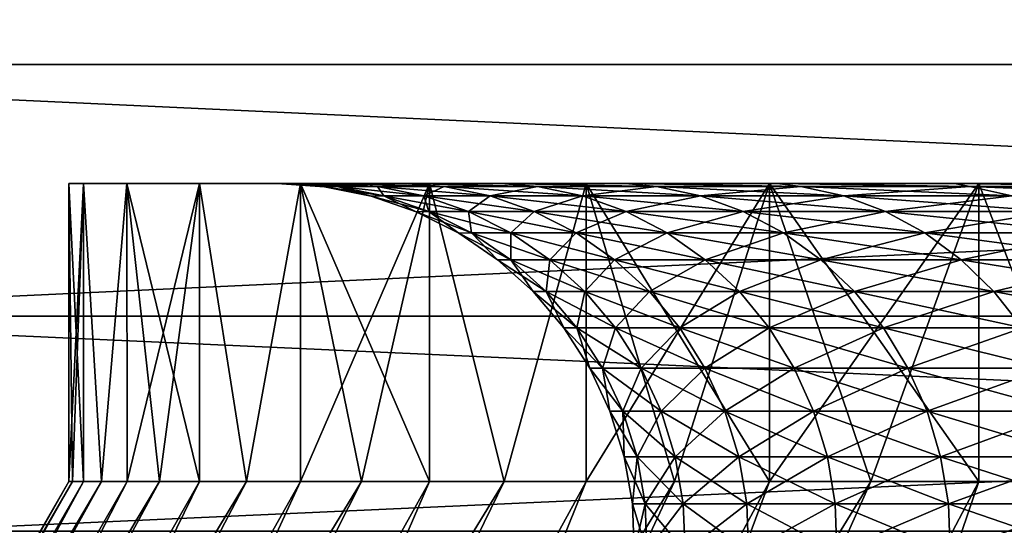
# Model space of a CAD drawing. Header units: metres. Extents: x -105 to 105, y -72 to 59.
# Tile 351 of 414: x 63.967 to 65.622, y 24.676 to 25.525. Entities that reach past the tile are written whole.
import ezdxf

# ---------------------------------------------------------------- set-up
doc = ezdxf.new("R2010")
doc.units = ezdxf.units.M
doc.layers.add('solid_509431_AD150_SW0001', color=7, linetype='CONTINUOUS')

msp = doc.modelspace()

# ---------------------------------------------------------------- linework, layer by layer
at = {"layer": 'solid_509431_AD150_SW0001'}
for points in [[(72.321823, 34.450001, 15.774263), (62.678173, 25.450001, 10.206499), (72.321823, 25.450001, 15.774263)], [(62.678173, 34.450001, 10.206499), (62.678173, 25.450001, 10.206499), (72.321823, 34.450001, 15.774263)], [(62.678173, 34.450001, -10.206499), (72.321823, 25.450001, -15.774263), (62.678173, 25.450001, -10.206499)], [(72.321823, 34.450001, -15.774263), (72.321823, 25.450001, -15.774263), (62.678173, 34.450001, -10.206499)], [(62.678173, 25.450001, -10.206499), (64.123383, 22.450001, -9.589014), (63.827526, 22.450001, -9.242609)], [(62.678173, 25.450001, -10.206499), (63.232857, 25.027073, -10.526746), (64.123383, 22.450001, -9.589014)], [(62.678173, 25.450001, 10.206499), (63.827526, 22.450001, 9.242609), (64.123383, 22.450001, 9.589014)], [(63.232864, 25.027069, 10.526749), (62.678173, 25.450001, 10.206499), (64.123383, 22.450001, 9.589014)], [(72.321823, 25.450001, 15.774263), (62.678173, 25.450001, 10.206499), (63.232864, 25.027069, 10.526749)], [(62.678173, 25.450001, -10.206499), (72.321823, 25.450001, -15.774263), (71.767136, 25.027069, -15.454014)], [(62.678173, 25.450001, -10.206499), (71.767136, 25.027069, -15.454014), (63.232857, 25.027073, -10.526746)], [(72.321823, 25.450001, 15.774263), (63.232864, 25.027069, 10.526749), (71.767143, 25.027073, 15.454017)], [(64.050003, 25.25), (64.400002, 25.25), (64.423454, 25.25, 0.704684)], [(64.050003, 25.25), (64.074455, 25.25, -0.731372), (64.400002, 25.25)], [(64.074455, 25.25, 0.731372), (64.050003, 25.25), (64.423454, 25.25, 0.704684)], [(64.074448, 24.75, -0.731312), (64.074455, 25.25, -0.731372), (64.050003, 25.25)], [(64.050003, 24.75), (64.050003, 25.25), (64.074455, 25.25, 0.731372)], [(64.056107, 24.75, -0.365749), (64.050003, 25.25), (64.050003, 24.75)], [(64.074448, 24.75, -0.731312), (64.050003, 25.25), (64.056107, 24.75, -0.365749)], [(64.050003, 24.75), (64.074455, 25.25, 0.731372), (64.056107, 24.75, 0.365749)], [(64.056107, 24.75, 0.365749), (64.074455, 25.25, 0.731372), (64.074448, 24.75, 0.731312)], [(64.105003, 24.75, -1.096149), (64.074455, 25.25, -0.731372), (64.074448, 24.75, -0.731312)], [(64.074448, 24.75, 0.731312), (64.074455, 25.25, 0.731372), (64.105003, 24.75, 1.096149)], [(64.423454, 25.25, -0.704684), (64.400002, 25.25), (64.074455, 25.25, -0.731372)], [(64.074455, 25.25, 0.731372), (64.423454, 25.25, 0.704684), (64.494003, 25.25, 1.408559)], [(64.147705, 25.25, 1.459509), (64.074455, 25.25, 0.731372), (64.494003, 25.25, 1.408559)], [(64.494003, 25.25, -1.408559), (64.074455, 25.25, -0.731372), (64.147705, 25.25, -1.459509)], [(64.105003, 24.75, -1.096149), (64.147705, 25.25, -1.459509), (64.074455, 25.25, -0.731372)], [(64.494003, 25.25, -1.408559), (64.423454, 25.25, -0.704684), (64.074455, 25.25, -0.731372)], [(64.105003, 24.75, 1.096149), (64.074455, 25.25, 0.731372), (64.147705, 25.25, 1.459509)], [(64.14772, 24.75, -1.459635), (64.147705, 25.25, -1.459509), (64.105003, 24.75, -1.096149)], [(64.105003, 24.75, 1.096149), (64.147705, 25.25, 1.459509), (64.14772, 24.75, 1.459635)], [(64.147705, 25.25, 1.459509), (64.494003, 25.25, 1.408559), (64.611588, 25.25, 2.107334)], [(64.269417, 25.25, 2.18107), (64.147705, 25.25, 1.459509), (64.611588, 25.25, 2.107334)], [(64.611588, 25.25, -2.107334), (64.147705, 25.25, -1.459509), (64.269417, 25.25, -2.18107)], [(64.269386, 24.75, -2.180932), (64.269417, 25.25, -2.18107), (64.147705, 25.25, -1.459509)], [(64.611588, 25.25, -2.107334), (64.494003, 25.25, -1.408559), (64.147705, 25.25, -1.459509)], [(64.202522, 24.75, -1.821255), (64.147705, 25.25, -1.459509), (64.14772, 24.75, -1.459635)], [(64.269386, 24.75, -2.180932), (64.147705, 25.25, -1.459509), (64.202522, 24.75, -1.821255)], [(64.14772, 24.75, 1.459635), (64.147705, 25.25, 1.459509), (64.269417, 25.25, 2.18107)], [(64.14772, 24.75, 1.459635), (64.269417, 25.25, 2.18107), (64.202522, 24.75, 1.821255)], [(64.202522, 24.75, 1.821255), (64.269417, 25.25, 2.18107), (64.269386, 24.75, 2.180932)], [(64.348289, 24.75, -2.538422), (64.269417, 25.25, -2.18107), (64.269386, 24.75, -2.180932)], [(64.269386, 24.75, 2.180932), (64.269417, 25.25, 2.18107), (64.348289, 24.75, 2.538422)], [(64.269417, 25.25, 2.18107), (64.611588, 25.25, 2.107334), (64.775681, 25.25, 2.797019)], [(64.439064, 25.25, 2.892955), (64.269417, 25.25, 2.18107), (64.775681, 25.25, 2.797019)], [(64.775681, 25.25, -2.797019), (64.269417, 25.25, -2.18107), (64.439064, 25.25, -2.892955)], [(64.348289, 24.75, -2.538422), (64.439064, 25.25, -2.892955), (64.269417, 25.25, -2.18107)], [(64.775681, 25.25, -2.797019), (64.611588, 25.25, -2.107334), (64.269417, 25.25, -2.18107)], [(64.348289, 24.75, 2.538422), (64.269417, 25.25, 2.18107), (64.439064, 25.25, 2.892955)], [(64.439102, 24.75, -2.893085), (64.439064, 25.25, -2.892955), (64.348289, 24.75, -2.538422)], [(64.348289, 24.75, 2.538422), (64.439064, 25.25, 2.892955), (64.439102, 24.75, 2.893085)], [(64.400002, 25.25), (64.479774, 25.244673), (64.50119, 25.244822, 0.688128)], [(64.423454, 25.25, -0.704684), (64.479774, 25.244673), (64.400002, 25.25)], [(64.423454, 25.25, 0.704684), (64.400002, 25.25), (64.50119, 25.244822, 0.688128)], [(64.50119, 25.244822, -0.688128), (64.479774, 25.244673), (64.423454, 25.25, -0.704684)], [(64.423454, 25.25, 0.704684), (64.50119, 25.244822, 0.688128), (64.568672, 25.244822, 1.37331)], [(64.494003, 25.25, 1.408559), (64.423454, 25.25, 0.704684), (64.568672, 25.244822, 1.37331)], [(64.568672, 25.244822, -1.37331), (64.423454, 25.25, -0.704684), (64.494003, 25.25, -1.408559)], [(64.50119, 25.244822, -0.688128), (64.423454, 25.25, -0.704684), (64.568672, 25.244822, -1.37331)], [(64.439064, 25.25, 2.892955), (64.775681, 25.25, 2.797019), (64.985367, 25.25, 3.473766)], [(64.655869, 25.25, 3.591857), (64.439064, 25.25, 2.892955), (64.985367, 25.25, 3.473766)], [(64.985367, 25.25, -3.473766), (64.439064, 25.25, -2.892955), (64.655869, 25.25, -3.591857)], [(64.65583, 24.75, -3.591748), (64.655869, 25.25, -3.591857), (64.439064, 25.25, -2.892955)], [(64.985367, 25.25, -3.473766), (64.775681, 25.25, -2.797019), (64.439064, 25.25, -2.892955)], [(64.541649, 24.75, -3.244282), (64.439064, 25.25, -2.892955), (64.439102, 24.75, -2.893085)], [(64.65583, 24.75, -3.591748), (64.439064, 25.25, -2.892955), (64.541649, 24.75, -3.244282)], [(64.439102, 24.75, 2.893085), (64.439064, 25.25, 2.892955), (64.655869, 25.25, 3.591857)], [(64.439102, 24.75, 2.893085), (64.655869, 25.25, 3.591857), (64.541649, 24.75, 3.244282)], [(64.50119, 25.244822, -0.688128), (64.558128, 25.228786), (64.479774, 25.244673)], [(64.50119, 25.244822, 0.688128), (64.479774, 25.244673), (64.579483, 25.229061, 0.682997)], [(64.479774, 25.244673), (64.558128, 25.228786), (64.579483, 25.229061, 0.682997)], [(64.494003, 25.25, 1.408559), (64.568672, 25.244822, 1.37331), (64.680824, 25.244822, 2.052611)], [(64.611588, 25.25, 2.107334), (64.494003, 25.25, 1.408559), (64.680824, 25.244822, 2.052611)], [(64.680824, 25.244822, -2.052611), (64.494003, 25.25, -1.408559), (64.611588, 25.25, -2.107334)], [(64.568672, 25.244822, -1.37331), (64.494003, 25.25, -1.408559), (64.680824, 25.244822, -2.052611)], [(64.50119, 25.244822, -0.688128), (64.579483, 25.229061, -0.682997), (64.558128, 25.228786)], [(64.50119, 25.244822, 0.688128), (64.579483, 25.229061, 0.682997), (64.646469, 25.229061, 1.363068)], [(64.568672, 25.244822, 1.37331), (64.50119, 25.244822, 0.688128), (64.646469, 25.229061, 1.363068)], [(64.50119, 25.244822, -0.688128), (64.568672, 25.244822, -1.37331), (64.579483, 25.229061, -0.682997)], [(64.541649, 24.75, 3.244282), (64.655869, 25.25, 3.591857), (64.65583, 24.75, 3.591748)], [(64.568672, 25.244822, 1.37331), (64.646469, 25.229061, 1.363068), (64.757782, 25.229061, 2.037303)], [(64.680824, 25.244822, 2.052611), (64.568672, 25.244822, 1.37331), (64.757782, 25.229061, 2.037303)], [(64.568672, 25.244822, -1.37331), (64.646469, 25.229061, -1.363068), (64.579483, 25.229061, -0.682997)], [(64.568672, 25.244822, -1.37331), (64.680824, 25.244822, -2.052611), (64.646469, 25.229061, -1.363068)], [(64.611588, 25.25, 2.107334), (64.680824, 25.244822, 2.052611), (64.837166, 25.244822, 2.723122)], [(64.775681, 25.25, 2.797019), (64.611588, 25.25, 2.107334), (64.837166, 25.244822, 2.723122)], [(64.837166, 25.244822, -2.723122), (64.611588, 25.25, -2.107334), (64.775681, 25.25, -2.797019)], [(64.680824, 25.244822, -2.052611), (64.611588, 25.25, -2.107334), (64.837166, 25.244822, -2.723122)], [(64.680824, 25.244822, -2.052611), (64.757782, 25.229061, -2.037303), (64.646469, 25.229061, -1.363068)], [(64.781631, 24.75, -3.93541), (64.655869, 25.25, -3.591857), (64.65583, 24.75, -3.591748)], [(64.65583, 24.75, 3.591748), (64.655869, 25.25, 3.591857), (64.781631, 24.75, 3.93541)], [(64.655869, 25.25, 3.591857), (64.985367, 25.25, 3.473766), (65.239746, 25.25, 4.134898)], [(64.918884, 25.25, 4.274766), (64.655869, 25.25, 3.591857), (65.239746, 25.25, 4.134898)], [(65.239746, 25.25, -4.134898), (64.655869, 25.25, -3.591857), (64.918884, 25.25, -4.274766)], [(64.781631, 24.75, -3.93541), (64.918884, 25.25, -4.274766), (64.655869, 25.25, -3.591857)], [(65.239746, 25.25, -4.134898), (64.985367, 25.25, -3.473766), (64.655869, 25.25, -3.591857)], [(64.781631, 24.75, 3.93541), (64.655869, 25.25, 3.591857), (64.918884, 25.25, 4.274766)], [(64.680824, 25.244822, 2.052611), (64.757782, 25.229061, 2.037303), (64.912956, 25.229061, 2.702814)], [(64.837166, 25.244822, 2.723122), (64.680824, 25.244822, 2.052611), (64.912956, 25.229061, 2.702814)], [(64.680824, 25.244822, -2.052611), (64.837166, 25.244822, -2.723122), (64.757782, 25.229061, -2.037303)], [(64.837166, 25.244822, -2.723122), (64.912956, 25.229061, -2.702814), (64.757782, 25.229061, -2.037303)], [(64.775681, 25.25, 2.797019), (64.837166, 25.244822, 2.723122), (65.037033, 25.244822, 3.381973)], [(64.985367, 25.25, 3.473766), (64.775681, 25.25, 2.797019), (65.037033, 25.244822, 3.381973)], [(65.037033, 25.244822, -3.381973), (64.775681, 25.25, -2.797019), (64.985367, 25.25, -3.473766)], [(64.837166, 25.244822, -2.723122), (64.775681, 25.25, -2.797019), (65.037033, 25.244822, -3.381973)], [(64.9189, 24.75, -4.274807), (64.918884, 25.25, -4.274766), (64.781631, 24.75, -3.93541)], [(64.781631, 24.75, 3.93541), (64.918884, 25.25, 4.274766), (64.9189, 24.75, 4.274807)], [(64.837166, 25.244822, 2.723122), (64.912956, 25.229061, 2.702814), (65.111328, 25.229061, 3.356751)], [(65.037033, 25.244822, 3.381973), (64.837166, 25.244822, 2.723122), (65.111328, 25.229061, 3.356751)], [(64.837166, 25.244822, -2.723122), (65.037033, 25.244822, -3.381973), (64.912956, 25.229061, -2.702814)], [(65.037033, 25.244822, -3.381973), (65.111328, 25.229061, -3.356751), (64.912956, 25.229061, -2.702814)], [(64.918884, 25.25, 4.274766), (65.239746, 25.25, 4.134898), (65.537827, 25.25, 4.777785)], [(65.226921, 25.25, 4.938564), (64.918884, 25.25, 4.274766), (65.537827, 25.25, 4.777785)], [(65.537827, 25.25, -4.777785), (64.918884, 25.25, -4.274766), (65.226921, 25.25, -4.938564)], [(65.226929, 24.75, -4.938586), (65.226921, 25.25, -4.938564), (64.918884, 25.25, -4.274766)], [(65.537827, 25.25, -4.777785), (65.239746, 25.25, -4.134898), (64.918884, 25.25, -4.274766)], [(65.067413, 24.75, -4.609361), (64.918884, 25.25, -4.274766), (64.9189, 24.75, -4.274807)], [(65.226929, 24.75, -4.938586), (64.918884, 25.25, -4.274766), (65.067413, 24.75, -4.609361)], [(64.9189, 24.75, 4.274807), (64.918884, 25.25, 4.274766), (65.226921, 25.25, 4.938564)], [(64.9189, 24.75, 4.274807), (65.226921, 25.25, 4.938564), (65.067413, 24.75, 4.609361)], [(64.985367, 25.25, 3.473766), (65.037033, 25.244822, 3.381973), (65.279556, 25.244822, 4.026341)], [(65.239746, 25.25, 4.134898), (64.985367, 25.25, 3.473766), (65.279556, 25.244822, 4.026341)], [(65.279556, 25.244822, -4.026341), (64.985367, 25.25, -3.473766), (65.239746, 25.25, -4.134898)], [(65.037033, 25.244822, -3.381973), (64.985367, 25.25, -3.473766), (65.279556, 25.244822, -4.026341)], [(65.037033, 25.244822, 3.381973), (65.111328, 25.229061, 3.356751), (65.352043, 25.229061, 3.996314)], [(65.279556, 25.244822, 4.026341), (65.037033, 25.244822, 3.381973), (65.352043, 25.229061, 3.996314)], [(65.037033, 25.244822, -3.381973), (65.279556, 25.244822, -4.026341), (65.111328, 25.229061, -3.356751)], [(65.067413, 24.75, 4.609361), (65.226921, 25.25, 4.938564), (65.226929, 24.75, 4.938586)], [(65.279556, 25.244822, -4.026341), (65.352043, 25.229061, -3.996314), (65.111328, 25.229061, -3.356751)], [(65.226921, 25.25, 4.938564), (65.537827, 25.25, 4.777785), (65.878197, 25.25, 5.399327)], [(65.578598, 25.25, 5.580294), (65.226921, 25.25, 4.938564), (65.878197, 25.25, 5.399327)], [(65.878197, 25.25, -5.399327), (65.226921, 25.25, -4.938564), (65.578598, 25.25, -5.580294)], [(65.57856, 24.75, -5.580228), (65.578598, 25.25, -5.580294), (65.226921, 25.25, -4.938564)], [(65.878197, 25.25, -5.399327), (65.537827, 25.25, -4.777785), (65.226921, 25.25, -4.938564)], [(65.397339, 24.75, -5.262259), (65.226921, 25.25, -4.938564), (65.226929, 24.75, -4.938586)], [(65.57856, 24.75, -5.580228), (65.226921, 25.25, -4.938564), (65.397339, 24.75, -5.262259)], [(65.226929, 24.75, 4.938586), (65.226921, 25.25, 4.938564), (65.578598, 25.25, 5.580294)], [(65.226929, 24.75, 4.938586), (65.578598, 25.25, 5.580294), (65.397339, 24.75, 5.262259)], [(65.239746, 25.25, 4.134898), (65.279556, 25.244822, 4.026341), (65.563698, 25.244822, 4.653468)], [(65.537827, 25.25, 4.777785), (65.239746, 25.25, 4.134898), (65.563698, 25.244822, 4.653468)], [(65.563698, 25.244822, -4.653468), (65.239746, 25.25, -4.134898), (65.537827, 25.25, -4.777785)], [(65.279556, 25.244822, -4.026341), (65.239746, 25.25, -4.134898), (65.563698, 25.244822, -4.653468)], [(65.279556, 25.244822, 4.026341), (65.352043, 25.229061, 3.996314), (65.634071, 25.229061, 4.618764)], [(65.563698, 25.244822, 4.653468), (65.279556, 25.244822, 4.026341), (65.634071, 25.229061, 4.618764)], [(65.279556, 25.244822, -4.026341), (65.563698, 25.244822, -4.653468), (65.352043, 25.229061, -3.996314)], [(65.563698, 25.244822, -4.653468), (65.634071, 25.229061, -4.618764), (65.352043, 25.229061, -3.996314)], [(65.397339, 24.75, 5.262259), (65.578598, 25.25, 5.580294), (65.57856, 24.75, 5.580228)], [(65.537827, 25.25, 4.777785), (65.563698, 25.244822, 4.653468), (65.888252, 25.244822, 5.260668)], [(65.878197, 25.25, 5.399327), (65.537827, 25.25, 4.777785), (65.888252, 25.244822, 5.260668)], [(65.888252, 25.244822, -5.260668), (65.537827, 25.25, -4.777785), (65.878197, 25.25, -5.399327)], [(65.563698, 25.244822, -4.653468), (65.537827, 25.25, -4.777785), (65.888252, 25.244822, -5.260668)], [(65.563698, 25.244822, 4.653468), (65.634071, 25.229061, 4.618764), (65.956207, 25.229061, 5.221436)], [(65.888252, 25.244822, 5.260668), (65.563698, 25.244822, 4.653468), (65.956207, 25.229061, 5.221436)], [(65.563698, 25.244822, -4.653468), (65.888252, 25.244822, -5.260668), (65.634071, 25.229061, -4.618764)], [(65.770378, 24.75, -5.892076), (65.578598, 25.25, -5.580294), (65.57856, 24.75, -5.580228)], [(65.57856, 24.75, 5.580228), (65.578598, 25.25, 5.580294), (65.770378, 24.75, 5.892076)], [(65.578598, 25.25, 5.580294), (65.878197, 25.25, 5.399327), (66.259331, 25.25, 5.996724)], [(65.972374, 25.25, 6.197135), (65.578598, 25.25, 5.580294), (66.259331, 25.25, 5.996724)], [(66.259331, 25.25, -5.996724), (65.578598, 25.25, -5.580294), (65.972374, 25.25, -6.197135)], [(65.770378, 24.75, -5.892076), (65.972374, 25.25, -6.197135), (65.578598, 25.25, -5.580294)], [(66.259331, 25.25, -5.996724), (65.878197, 25.25, -5.399327), (65.578598, 25.25, -5.580294)], [(65.770378, 24.75, 5.892076), (65.578598, 25.25, 5.580294), (65.972374, 25.25, 6.197135)], [(64.579483, 25.229061, -0.682997), (64.633682, 25.202623), (64.558128, 25.228786)], [(64.579483, 25.229061, 0.682997), (64.558128, 25.228786), (64.654991, 25.202997, 0.678048)], [(64.558128, 25.228786), (64.633682, 25.202623), (64.654991, 25.202997, 0.678048)], [(64.579483, 25.229061, -0.682997), (64.654991, 25.202997, -0.678048), (64.633682, 25.202623)], [(64.579483, 25.229061, 0.682997), (64.654991, 25.202997, 0.678048), (64.721489, 25.202997, 1.353192)], [(64.646469, 25.229061, 1.363068), (64.579483, 25.229061, 0.682997), (64.721489, 25.202997, 1.353192)], [(64.579483, 25.229061, -0.682997), (64.646469, 25.229061, -1.363068), (64.654991, 25.202997, -0.678048)], [(64.646469, 25.229061, 1.363068), (64.721489, 25.202997, 1.353192), (64.832001, 25.202997, 2.022541)], [(64.757782, 25.229061, 2.037303), (64.646469, 25.229061, 1.363068), (64.832001, 25.202997, 2.022541)], [(64.646469, 25.229061, -1.363068), (64.721489, 25.202997, -1.353192), (64.654991, 25.202997, -0.678048)], [(64.646469, 25.229061, -1.363068), (64.757782, 25.229061, -2.037303), (64.721489, 25.202997, -1.353192)], [(64.757782, 25.229061, -2.037303), (64.832001, 25.202997, -2.022541), (64.721489, 25.202997, -1.353192)], [(64.757782, 25.229061, 2.037303), (64.832001, 25.202997, 2.022541), (64.986053, 25.202997, 2.68323)], [(64.912956, 25.229061, 2.702814), (64.757782, 25.229061, 2.037303), (64.986053, 25.202997, 2.68323)], [(64.757782, 25.229061, -2.037303), (64.912956, 25.229061, -2.702814), (64.832001, 25.202997, -2.022541)], [(64.912956, 25.229061, -2.702814), (64.986053, 25.202997, -2.68323), (64.832001, 25.202997, -2.022541)], [(64.912956, 25.229061, 2.702814), (64.986053, 25.202997, 2.68323), (65.182983, 25.202997, 3.332428)], [(65.111328, 25.229061, 3.356751), (64.912956, 25.229061, 2.702814), (65.182983, 25.202997, 3.332428)], [(64.912956, 25.229061, -2.702814), (65.111328, 25.229061, -3.356751), (64.986053, 25.202997, -2.68323)], [(65.111328, 25.229061, -3.356751), (65.182983, 25.202997, -3.332428), (64.986053, 25.202997, -2.68323)], [(65.111328, 25.229061, 3.356751), (65.182983, 25.202997, 3.332428), (65.421951, 25.202997, 3.967357)], [(65.352043, 25.229061, 3.996314), (65.111328, 25.229061, 3.356751), (65.421951, 25.202997, 3.967357)], [(65.111328, 25.229061, -3.356751), (65.352043, 25.229061, -3.996314), (65.182983, 25.202997, -3.332428)], [(65.352043, 25.229061, -3.996314), (65.421951, 25.202997, -3.967357), (65.182983, 25.202997, -3.332428)], [(65.352043, 25.229061, 3.996314), (65.421951, 25.202997, 3.967357), (65.701935, 25.202997, 4.585297)], [(65.634071, 25.229061, 4.618764), (65.352043, 25.229061, 3.996314), (65.701935, 25.202997, 4.585297)], [(65.352043, 25.229061, -3.996314), (65.634071, 25.229061, -4.618764), (65.421951, 25.202997, -3.967357)], [(65.634071, 25.229061, -4.618764), (65.701935, 25.202997, -4.585297), (65.421951, 25.202997, -3.967357)], [(64.654991, 25.202997, -0.678048), (64.705078, 25.166649), (64.633682, 25.202623)], [(64.654991, 25.202997, 0.678048), (64.633682, 25.202623), (64.726364, 25.167095, 0.673369)], [(64.633682, 25.202623), (64.705078, 25.166649), (64.726364, 25.167095, 0.673369)], [(64.654991, 25.202997, -0.678048), (64.726364, 25.167095, -0.673369), (64.705078, 25.166649)], [(64.654991, 25.202997, 0.678048), (64.726364, 25.167095, 0.673369), (64.792404, 25.167095, 1.343856)], [(64.721489, 25.202997, 1.353192), (64.654991, 25.202997, 0.678048), (64.792404, 25.167095, 1.343856)], [(64.654991, 25.202997, -0.678048), (64.721489, 25.202997, -1.353192), (64.726364, 25.167095, -0.673369)], [(64.721489, 25.202997, 1.353192), (64.792404, 25.167095, 1.343856), (64.902153, 25.167095, 2.008587)], [(64.832001, 25.202997, 2.022541), (64.721489, 25.202997, 1.353192), (64.902153, 25.167095, 2.008587)], [(64.721489, 25.202997, -1.353192), (64.792404, 25.167095, -1.343856), (64.726364, 25.167095, -0.673369)], [(64.721489, 25.202997, -1.353192), (64.832001, 25.202997, -2.022541), (64.792404, 25.167095, -1.343856)], [(64.832001, 25.202997, -2.022541), (64.902153, 25.167095, -2.008587), (64.792404, 25.167095, -1.343856)], [(64.832001, 25.202997, 2.022541), (64.902153, 25.167095, 2.008587), (65.055138, 25.167095, 2.664717)], [(64.986053, 25.202997, 2.68323), (64.832001, 25.202997, 2.022541), (65.055138, 25.167095, 2.664717)], [(64.832001, 25.202997, -2.022541), (64.986053, 25.202997, -2.68323), (64.902153, 25.167095, -2.008587)], [(64.986053, 25.202997, -2.68323), (65.055138, 25.167095, -2.664717), (64.902153, 25.167095, -2.008587)], [(64.986053, 25.202997, 2.68323), (65.055138, 25.167095, 2.664717), (65.25071, 25.167095, 3.309437)], [(65.182983, 25.202997, 3.332428), (64.986053, 25.202997, 2.68323), (65.25071, 25.167095, 3.309437)], [(64.986053, 25.202997, -2.68323), (65.182983, 25.202997, -3.332428), (65.055138, 25.167095, -2.664717)], [(65.182983, 25.202997, -3.332428), (65.25071, 25.167095, -3.309437), (65.055138, 25.167095, -2.664717)], [(65.182983, 25.202997, 3.332428), (65.25071, 25.167095, 3.309437), (65.488037, 25.167095, 3.939985)], [(65.421951, 25.202997, 3.967357), (65.182983, 25.202997, 3.332428), (65.488037, 25.167095, 3.939985)], [(65.182983, 25.202997, -3.332428), (65.421951, 25.202997, -3.967357), (65.25071, 25.167095, -3.309437)], [(65.421951, 25.202997, -3.967357), (65.488037, 25.167095, -3.939985), (65.25071, 25.167095, -3.309437)], [(65.421951, 25.202997, 3.967357), (65.488037, 25.167095, 3.939985), (65.76609, 25.167095, 4.553661)], [(65.701935, 25.202997, 4.585297), (65.421951, 25.202997, 3.967357), (65.76609, 25.167095, 4.553661)], [(65.421951, 25.202997, -3.967357), (65.701935, 25.202997, -4.585297), (65.488037, 25.167095, -3.939985)], [(65.701935, 25.202997, -4.585297), (65.76609, 25.167095, -4.553661), (65.488037, 25.167095, -3.939985)], [(64.726364, 25.167095, -0.673369), (64.770439, 25.121994), (64.705078, 25.166649)], [(64.726364, 25.167095, 0.673369), (64.705078, 25.166649), (64.792336, 25.121994, 0.669046)], [(64.705078, 25.166649), (64.770439, 25.121994), (64.792336, 25.121994, 0.669046)], [(64.726364, 25.167095, -0.673369), (64.792336, 25.121994, -0.669046), (64.770439, 25.121994)], [(64.726364, 25.167095, 0.673369), (64.792336, 25.121994, 0.669046), (64.857948, 25.121994, 1.335226)], [(64.792404, 25.167095, 1.343856), (64.726364, 25.167095, 0.673369), (64.857948, 25.121994, 1.335226)], [(64.726364, 25.167095, -0.673369), (64.792404, 25.167095, -1.343856), (64.792336, 25.121994, -0.669046)], [(64.792404, 25.167095, -1.343856), (64.857948, 25.121994, -1.335226), (64.792336, 25.121994, -0.669046)], [(64.792404, 25.167095, 1.343856), (64.857948, 25.121994, 1.335226), (64.966995, 25.121994, 1.995689)], [(64.902153, 25.167095, 2.008587), (64.792404, 25.167095, 1.343856), (64.966995, 25.121994, 1.995689)], [(64.792404, 25.167095, -1.343856), (64.902153, 25.167095, -2.008587), (64.857948, 25.121994, -1.335226)], [(64.902153, 25.167095, -2.008587), (64.966995, 25.121994, -1.995689), (64.857948, 25.121994, -1.335226)], [(64.902153, 25.167095, 2.008587), (64.966995, 25.121994, 1.995689), (65.118996, 25.121994, 2.647606)], [(65.055138, 25.167095, 2.664717), (64.902153, 25.167095, 2.008587), (65.118996, 25.121994, 2.647606)], [(64.902153, 25.167095, -2.008587), (65.055138, 25.167095, -2.664717), (64.966995, 25.121994, -1.995689)], [(65.055138, 25.167095, -2.664717), (65.118996, 25.121994, -2.647606), (64.966995, 25.121994, -1.995689)], [(65.055138, 25.167095, 2.664717), (65.118996, 25.121994, 2.647606), (65.313316, 25.121994, 3.288186)], [(65.25071, 25.167095, 3.309437), (65.055138, 25.167095, 2.664717), (65.313316, 25.121994, 3.288186)], [(65.055138, 25.167095, -2.664717), (65.25071, 25.167095, -3.309437), (65.118996, 25.121994, -2.647606)], [(65.25071, 25.167095, -3.309437), (65.313316, 25.121994, -3.288186), (65.118996, 25.121994, -2.647606)], [(65.25071, 25.167095, 3.309437), (65.313316, 25.121994, 3.288186), (65.549118, 25.121994, 3.914685)], [(65.488037, 25.167095, 3.939985), (65.25071, 25.167095, 3.309437), (65.549118, 25.121994, 3.914685)], [(65.25071, 25.167095, -3.309437), (65.488037, 25.167095, -3.939985), (65.313316, 25.121994, -3.288186)], [(65.488037, 25.167095, -3.939985), (65.549118, 25.121994, -3.914685), (65.313316, 25.121994, -3.288186)], [(65.488037, 25.167095, 3.939985), (65.549118, 25.121994, 3.914685), (65.825386, 25.121994, 4.524421)], [(65.76609, 25.167095, 4.553661), (65.488037, 25.167095, 3.939985), (65.825386, 25.121994, 4.524421)], [(65.488037, 25.167095, -3.939985), (65.76609, 25.167095, -4.553661), (65.549118, 25.121994, -3.914685)], [(65.76609, 25.167095, -4.553661), (65.825386, 25.121994, -4.524421), (65.549118, 25.121994, -3.914685)], [(64.770439, 25.121994), (64.829956, 25.068493), (64.85173, 25.068493, 0.665153)], [(64.792336, 25.121994, -0.669046), (64.829956, 25.068493), (64.770439, 25.121994)], [(64.792336, 25.121994, 0.669046), (64.770439, 25.121994), (64.85173, 25.068493, 0.665153)], [(64.792336, 25.121994, -0.669046), (64.85173, 25.068493, -0.665153), (64.829956, 25.068493)], [(64.792336, 25.121994, 0.669046), (64.85173, 25.068493, 0.665153), (64.916962, 25.068493, 1.327457)], [(64.857948, 25.121994, 1.335226), (64.792336, 25.121994, 0.669046), (64.916962, 25.068493, 1.327457)], [(64.792336, 25.121994, -0.669046), (64.857948, 25.121994, -1.335226), (64.85173, 25.068493, -0.665153)], [(64.857948, 25.121994, -1.335226), (64.916962, 25.068493, -1.327457), (64.85173, 25.068493, -0.665153)], [(64.857948, 25.121994, 1.335226), (64.916962, 25.068493, 1.327457), (65.025368, 25.068493, 1.984077)], [(64.966995, 25.121994, 1.995689), (64.857948, 25.121994, 1.335226), (65.025368, 25.068493, 1.984077)], [(64.857948, 25.121994, -1.335226), (64.966995, 25.121994, -1.995689), (64.916962, 25.068493, -1.327457)], [(64.966995, 25.121994, -1.995689), (65.025368, 25.068493, -1.984077), (64.916962, 25.068493, -1.327457)], [(64.966995, 25.121994, 1.995689), (65.025368, 25.068493, 1.984077), (65.176491, 25.068493, 2.632201)], [(65.118996, 25.121994, 2.647606), (64.966995, 25.121994, 1.995689), (65.176491, 25.068493, 2.632201)], [(64.966995, 25.121994, -1.995689), (65.118996, 25.121994, -2.647606), (65.025368, 25.068493, -1.984077)], [(65.118996, 25.121994, -2.647606), (65.176491, 25.068493, -2.632201), (65.025368, 25.068493, -1.984077)], [(65.118996, 25.121994, 2.647606), (65.176491, 25.068493, 2.632201), (65.369682, 25.068493, 3.269053)], [(65.313316, 25.121994, 3.288186), (65.118996, 25.121994, 2.647606), (65.369682, 25.068493, 3.269053)], [(65.118996, 25.121994, -2.647606), (65.313316, 25.121994, -3.288186), (65.176491, 25.068493, -2.632201)], [(65.313316, 25.121994, -3.288186), (65.369682, 25.068493, -3.269053), (65.176491, 25.068493, -2.632201)], [(65.313316, 25.121994, 3.288186), (65.369682, 25.068493, 3.269053), (65.604103, 25.068493, 3.891907)], [(65.549118, 25.121994, 3.914685), (65.313316, 25.121994, 3.288186), (65.604103, 25.068493, 3.891907)], [(65.313316, 25.121994, -3.288186), (65.549118, 25.121994, -3.914685), (65.369682, 25.068493, -3.269053)], [(65.549118, 25.121994, -3.914685), (65.604103, 25.068493, -3.891907), (65.369682, 25.068493, -3.269053)], [(65.549118, 25.121994, 3.914685), (65.604103, 25.068493, 3.891907), (65.878769, 25.068493, 4.498095)], [(65.825386, 25.121994, 4.524421), (65.549118, 25.121994, 3.914685), (65.878769, 25.068493, 4.498095)], [(65.549118, 25.121994, -3.914685), (65.825386, 25.121994, -4.524421), (65.604103, 25.068493, -3.891907)], [(65.825386, 25.121994, -4.524421), (65.878769, 25.068493, -4.498095), (65.604103, 25.068493, -3.891907)], [(64.829956, 25.068493), (64.881828, 25.007549), (64.903496, 25.007549, 0.66176)], [(64.85173, 25.068493, -0.665153), (64.881828, 25.007549), (64.829956, 25.068493)], [(64.85173, 25.068493, 0.665153), (64.829956, 25.068493), (64.903496, 25.007549, 0.66176)], [(64.85173, 25.068493, -0.665153), (64.903496, 25.007549, -0.66176), (64.881828, 25.007549)], [(64.85173, 25.068493, 0.665153), (64.903496, 25.007549, 0.66176), (64.968391, 25.007549, 1.320686)], [(64.916962, 25.068493, 1.327457), (64.85173, 25.068493, 0.665153), (64.968391, 25.007549, 1.320686)], [(64.85173, 25.068493, -0.665153), (64.916962, 25.068493, -1.327457), (64.903496, 25.007549, -0.66176)], [(64.916962, 25.068493, -1.327457), (64.968391, 25.007549, -1.320686), (64.903496, 25.007549, -0.66176)], [(64.916962, 25.068493, 1.327457), (64.968391, 25.007549, 1.320686), (65.076248, 25.007549, 1.973957)], [(65.025368, 25.068493, 1.984077), (64.916962, 25.068493, 1.327457), (65.076248, 25.007549, 1.973957)], [(64.916962, 25.068493, -1.327457), (65.025368, 25.068493, -1.984077), (64.968391, 25.007549, -1.320686)], [(65.025368, 25.068493, -1.984077), (65.076248, 25.007549, -1.973957), (64.968391, 25.007549, -1.320686)], [(65.025368, 25.068493, 1.984077), (65.076248, 25.007549, 1.973957), (65.226601, 25.007549, 2.618775)], [(65.176491, 25.068493, 2.632201), (65.025368, 25.068493, 1.984077), (65.226601, 25.007549, 2.618775)], [(65.025368, 25.068493, -1.984077), (65.176491, 25.068493, -2.632201), (65.076248, 25.007549, -1.973957)], [(65.176491, 25.068493, -2.632201), (65.226601, 25.007549, -2.618775), (65.076248, 25.007549, -1.973957)], [(65.176491, 25.068493, 2.632201), (65.226601, 25.007549, 2.618775), (65.4188, 25.007549, 3.252379)], [(65.369682, 25.068493, 3.269053), (65.176491, 25.068493, 2.632201), (65.4188, 25.007549, 3.252379)], [(65.176491, 25.068493, -2.632201), (65.369682, 25.068493, -3.269053), (65.226601, 25.007549, -2.618775)], [(65.369682, 25.068493, -3.269053), (65.4188, 25.007549, -3.252379), (65.226601, 25.007549, -2.618775)], [(65.369682, 25.068493, 3.269053), (65.4188, 25.007549, 3.252379), (65.652031, 25.007549, 3.872056)], [(65.604103, 25.068493, 3.891907), (65.369682, 25.068493, 3.269053), (65.652031, 25.007549, 3.872056)], [(65.369682, 25.068493, -3.269053), (65.604103, 25.068493, -3.891907), (65.4188, 25.007549, -3.252379)], [(65.604103, 25.068493, -3.891907), (65.652031, 25.007549, -3.872056), (65.4188, 25.007549, -3.252379)], [(65.604103, 25.068493, 3.891907), (65.652031, 25.007549, 3.872056), (65.925285, 25.007549, 4.475152)], [(65.878769, 25.068493, 4.498095), (65.604103, 25.068493, 3.891907), (65.925285, 25.007549, 4.475152)], [(65.604103, 25.068493, -3.891907), (65.878769, 25.068493, -4.498095), (65.652031, 25.007549, -3.872056)], [(63.232857, 25.027073, -10.526746), (64.42997, 22.450001, -9.925953), (64.123383, 22.450001, -9.589014)], [(63.232857, 25.027073, -10.526746), (63.763557, 24.666334, -10.833145), (64.42997, 22.450001, -9.925953)], [(63.232857, 25.027073, -10.526746), (71.767136, 25.027069, -15.454014), (71.236435, 24.666332, -15.147614)], [(63.232857, 25.027073, -10.526746), (71.236435, 24.666332, -15.147614), (63.763557, 24.666334, -10.833145)], [(71.767143, 25.027073, 15.454017), (63.232864, 25.027069, 10.526749), (63.763565, 24.666332, 10.833148)], [(63.232864, 25.027069, 10.526749), (64.123383, 22.450001, 9.589014), (64.42997, 22.450001, 9.925953)], [(63.763565, 24.666332, 10.833148), (63.232864, 25.027069, 10.526749), (64.42997, 22.450001, 9.925953)], [(71.767143, 25.027073, 15.454017), (63.763565, 24.666332, 10.833148), (71.236443, 24.666334, 15.147616)], [(64.881828, 25.007549), (64.925125, 24.940241), (64.946701, 24.940241, 0.658928)], [(64.903496, 25.007549, -0.66176), (64.925125, 24.940241), (64.881828, 25.007549)], [(64.903496, 25.007549, 0.66176), (64.881828, 25.007549), (64.946701, 24.940241, 0.658928)], [(64.903496, 25.007549, -0.66176), (64.946701, 24.940241, -0.658928), (64.925125, 24.940241)], [(64.903496, 25.007549, 0.66176), (64.946701, 24.940241, 0.658928), (65.011322, 24.940241, 1.315035)], [(64.968391, 25.007549, 1.320686), (64.903496, 25.007549, 0.66176), (65.011322, 24.940241, 1.315035)], [(64.903496, 25.007549, -0.66176), (64.968391, 25.007549, -1.320686), (64.946701, 24.940241, -0.658928)], [(64.968391, 25.007549, -1.320686), (65.011322, 24.940241, -1.315035), (64.946701, 24.940241, -0.658928)], [(64.968391, 25.007549, 1.320686), (65.011322, 24.940241, 1.315035), (65.118713, 24.940241, 1.96551)], [(65.076248, 25.007549, 1.973957), (64.968391, 25.007549, 1.320686), (65.118713, 24.940241, 1.96551)], [(64.968391, 25.007549, -1.320686), (65.076248, 25.007549, -1.973957), (65.011322, 24.940241, -1.315035)], [(65.076248, 25.007549, -1.973957), (65.118713, 24.940241, -1.96551), (65.011322, 24.940241, -1.315035)], [(65.076248, 25.007549, 1.973957), (65.118713, 24.940241, 1.96551), (65.268425, 24.940241, 2.607569)], [(65.226601, 25.007549, 2.618775), (65.076248, 25.007549, 1.973957), (65.268425, 24.940241, 2.607569)], [(65.076248, 25.007549, -1.973957), (65.226601, 25.007549, -2.618775), (65.118713, 24.940241, -1.96551)], [(65.226601, 25.007549, -2.618775), (65.268425, 24.940241, -2.607569), (65.118713, 24.940241, -1.96551)], [(65.226601, 25.007549, 2.618775), (65.268425, 24.940241, 2.607569), (65.459801, 24.940241, 3.238461)], [(65.4188, 25.007549, 3.252379), (65.226601, 25.007549, 2.618775), (65.459801, 24.940241, 3.238461)], [(65.226601, 25.007549, -2.618775), (65.4188, 25.007549, -3.252379), (65.268425, 24.940241, -2.607569)], [(65.4188, 25.007549, -3.252379), (65.459801, 24.940241, -3.238461), (65.268425, 24.940241, -2.607569)], [(65.4188, 25.007549, 3.252379), (65.459801, 24.940241, 3.238461), (65.692032, 24.940241, 3.855486)], [(65.652031, 25.007549, 3.872056), (65.4188, 25.007549, 3.252379), (65.692032, 24.940241, 3.855486)], [(65.4188, 25.007549, -3.252379), (65.652031, 25.007549, -3.872056), (65.459801, 24.940241, -3.238461)], [(65.652031, 25.007549, -3.872056), (65.692032, 24.940241, -3.855486), (65.459801, 24.940241, -3.238461)], [(64.925125, 24.940241), (64.959084, 24.867771), (64.980583, 24.867771, 0.656707)], [(64.946701, 24.940241, -0.658928), (64.959084, 24.867771), (64.925125, 24.940241)], [(64.946701, 24.940241, 0.658928), (64.925125, 24.940241), (64.980583, 24.867771, 0.656707)], [(64.946701, 24.940241, -0.658928), (64.980583, 24.867771, -0.656707), (64.959084, 24.867771)], [(64.946701, 24.940241, 0.658928), (64.980583, 24.867771, 0.656707), (65.044983, 24.867771, 1.310602)], [(65.011322, 24.940241, 1.315035), (64.946701, 24.940241, 0.658928), (65.044983, 24.867771, 1.310602)], [(64.946701, 24.940241, -0.658928), (65.011322, 24.940241, -1.315035), (64.980583, 24.867771, -0.656707)], [(65.011322, 24.940241, -1.315035), (65.044983, 24.867771, -1.310602), (64.980583, 24.867771, -0.656707)], [(65.011322, 24.940241, 1.315035), (65.044983, 24.867771, 1.310602), (65.152016, 24.867771, 1.958885)], [(65.118713, 24.940241, 1.96551), (65.011322, 24.940241, 1.315035), (65.152016, 24.867771, 1.958885)], [(65.011322, 24.940241, -1.315035), (65.118713, 24.940241, -1.96551), (65.044983, 24.867771, -1.310602)], [(65.118713, 24.940241, -1.96551), (65.152016, 24.867771, -1.958885), (65.044983, 24.867771, -1.310602)], [(65.118713, 24.940241, 1.96551), (65.152016, 24.867771, 1.958885), (65.301224, 24.867771, 2.59878)], [(65.268425, 24.940241, 2.607569), (65.118713, 24.940241, 1.96551), (65.301224, 24.867771, 2.59878)], [(65.118713, 24.940241, -1.96551), (65.268425, 24.940241, -2.607569), (65.152016, 24.867771, -1.958885)], [(65.268425, 24.940241, -2.607569), (65.301224, 24.867771, -2.59878), (65.152016, 24.867771, -1.958885)], [(65.268425, 24.940241, 2.607569), (65.301224, 24.867771, 2.59878), (65.491951, 24.867771, 3.227546)], [(65.459801, 24.940241, 3.238461), (65.268425, 24.940241, 2.607569), (65.491951, 24.867771, 3.227546)], [(65.268425, 24.940241, -2.607569), (65.459801, 24.940241, -3.238461), (65.301224, 24.867771, -2.59878)], [(65.459801, 24.940241, -3.238461), (65.491951, 24.867771, -3.227546), (65.301224, 24.867771, -2.59878)], [(65.459801, 24.940241, 3.238461), (65.491951, 24.867771, 3.227546), (65.723404, 24.867771, 3.842492)], [(65.692032, 24.940241, 3.855486), (65.459801, 24.940241, 3.238461), (65.723404, 24.867771, 3.842492)], [(65.459801, 24.940241, -3.238461), (65.692032, 24.940241, -3.855486), (65.491951, 24.867771, -3.227546)], [(65.692032, 24.940241, -3.855486), (65.723404, 24.867771, -3.842492), (65.491951, 24.867771, -3.227546)], [(64.959084, 24.867771), (64.983093, 24.791426), (65.004539, 24.791426, 0.655137)], [(64.980583, 24.867771, -0.656707), (64.983093, 24.791426), (64.959084, 24.867771)], [(64.980583, 24.867771, 0.656707), (64.959084, 24.867771), (65.004539, 24.791426, 0.655137)], [(64.980583, 24.867771, -0.656707), (65.004539, 24.791426, -0.655137), (64.983093, 24.791426)], [(64.980583, 24.867771, 0.656707), (65.004539, 24.791426, 0.655137), (65.068787, 24.791426, 1.307469)], [(65.044983, 24.867771, 1.310602), (64.980583, 24.867771, 0.656707), (65.068787, 24.791426, 1.307469)], [(64.980583, 24.867771, -0.656707), (65.044983, 24.867771, -1.310602), (65.004539, 24.791426, -0.655137)], [(65.044983, 24.867771, -1.310602), (65.068787, 24.791426, -1.307469), (65.004539, 24.791426, -0.655137)], [(65.044983, 24.867771, 1.310602), (65.068787, 24.791426, 1.307469), (65.175568, 24.791426, 1.954201)], [(65.152016, 24.867771, 1.958885), (65.044983, 24.867771, 1.310602), (65.175568, 24.791426, 1.954201)], [(65.044983, 24.867771, -1.310602), (65.152016, 24.867771, -1.958885), (65.068787, 24.791426, -1.307469)], [(65.152016, 24.867771, -1.958885), (65.175568, 24.791426, -1.954201), (65.068787, 24.791426, -1.307469)], [(65.152016, 24.867771, 1.958885), (65.175568, 24.791426, 1.954201), (65.324409, 24.791426, 2.592566)], [(65.301224, 24.867771, 2.59878), (65.152016, 24.867771, 1.958885), (65.324409, 24.791426, 2.592566)], [(65.152016, 24.867771, -1.958885), (65.301224, 24.867771, -2.59878), (65.175568, 24.791426, -1.954201)], [(65.301224, 24.867771, -2.59878), (65.324409, 24.791426, -2.592566), (65.175568, 24.791426, -1.954201)], [(65.301224, 24.867771, 2.59878), (65.324409, 24.791426, 2.592566), (65.514687, 24.791426, 3.219829)], [(65.491951, 24.867771, 3.227546), (65.301224, 24.867771, 2.59878), (65.514687, 24.791426, 3.219829)], [(65.301224, 24.867771, -2.59878), (65.491951, 24.867771, -3.227546), (65.324409, 24.791426, -2.592566)], [(65.491951, 24.867771, -3.227546), (65.514687, 24.791426, -3.219829), (65.324409, 24.791426, -2.592566)], [(65.491951, 24.867771, 3.227546), (65.514687, 24.791426, 3.219829), (65.745583, 24.791426, 3.833304)], [(65.723404, 24.867771, 3.842492), (65.491951, 24.867771, 3.227546), (65.745583, 24.791426, 3.833304)], [(65.491951, 24.867771, -3.227546), (65.723404, 24.867771, -3.842492), (65.514687, 24.791426, -3.219829)], [(65.723404, 24.867771, -3.842492), (65.745583, 24.791426, -3.833304), (65.514687, 24.791426, -3.219829)], [(64.983093, 24.791426), (64.996727, 24.712564), (65.01815, 24.712564, 0.654245)], [(65.004539, 24.791426, -0.655137), (64.996727, 24.712564), (64.983093, 24.791426)], [(65.004539, 24.791426, 0.655137), (64.983093, 24.791426), (65.01815, 24.712564, 0.654245)], [(65.004539, 24.791426, -0.655137), (65.01815, 24.712564, -0.654245), (64.996727, 24.712564)], [(65.004539, 24.791426, 0.655137), (65.01815, 24.712564, 0.654245), (65.082306, 24.712564, 1.305689)], [(65.068787, 24.791426, 1.307469), (65.004539, 24.791426, 0.655137), (65.082306, 24.712564, 1.305689)], [(65.004539, 24.791426, -0.655137), (65.068787, 24.791426, -1.307469), (65.01815, 24.712564, -0.654245)], [(65.068787, 24.791426, -1.307469), (65.082306, 24.712564, -1.305689), (65.01815, 24.712564, -0.654245)], [(65.068787, 24.791426, 1.307469), (65.082306, 24.712564, 1.305689), (65.188942, 24.712564, 1.951541)], [(65.175568, 24.791426, 1.954201), (65.068787, 24.791426, 1.307469), (65.188942, 24.712564, 1.951541)], [(65.068787, 24.791426, -1.307469), (65.175568, 24.791426, -1.954201), (65.082306, 24.712564, -1.305689)], [(65.175568, 24.791426, -1.954201), (65.188942, 24.712564, -1.951541), (65.082306, 24.712564, -1.305689)], [(65.175568, 24.791426, 1.954201), (65.188942, 24.712564, 1.951541), (65.337585, 24.712564, 2.589037)], [(65.324409, 24.791426, 2.592566), (65.175568, 24.791426, 1.954201), (65.337585, 24.712564, 2.589037)], [(65.175568, 24.791426, -1.954201), (65.324409, 24.791426, -2.592566), (65.188942, 24.712564, -1.951541)], [(65.324409, 24.791426, -2.592566), (65.337585, 24.712564, -2.589037), (65.188942, 24.712564, -1.951541)], [(65.324409, 24.791426, 2.592566), (65.337585, 24.712564, 2.589037), (65.527603, 24.712564, 3.215446)], [(65.514687, 24.791426, 3.219829), (65.324409, 24.791426, 2.592566), (65.527603, 24.712564, 3.215446)], [(65.324409, 24.791426, -2.592566), (65.514687, 24.791426, -3.219829), (65.337585, 24.712564, -2.589037)], [(65.514687, 24.791426, -3.219829), (65.527603, 24.712564, -3.215446), (65.337585, 24.712564, -2.589037)], [(65.514687, 24.791426, 3.219829), (65.527603, 24.712564, 3.215446), (65.758186, 24.712564, 3.828086)], [(65.745583, 24.791426, 3.833304), (65.514687, 24.791426, 3.219829), (65.758186, 24.712564, 3.828086)], [(65.514687, 24.791426, -3.219829), (65.745583, 24.791426, -3.833304), (65.527603, 24.712564, -3.215446)], [(65.745583, 24.791426, -3.833304), (65.758186, 24.712564, -3.828086), (65.527603, 24.712564, -3.215446)], [(62.741776, 22.484085), (64.050003, 24.75), (64.056107, 24.75, 0.365749)], [(62.768021, 22.484085, 0.80173), (62.741776, 22.484085), (64.056107, 24.75, 0.365749)], [(62.768021, 22.484085, -0.80173), (64.050003, 24.75), (62.741776, 22.484085)], [(62.768021, 22.484085, 0.80173), (64.074448, 24.75, 0.731312), (64.105003, 24.75, 1.096149)], [(62.846642, 22.484085, 1.60001), (62.768021, 22.484085, 0.80173), (64.105003, 24.75, 1.096149)], [(62.768021, 22.484085, 0.80173), (64.056107, 24.75, 0.365749), (64.074448, 24.75, 0.731312)], [(62.768021, 22.484085, -0.80173), (64.056107, 24.75, -0.365749), (64.050003, 24.75)], [(62.768021, 22.484085, -0.80173), (64.074448, 24.75, -0.731312), (64.056107, 24.75, -0.365749)], [(62.768021, 22.484085, -0.80173), (62.846642, 22.484085, -1.60001), (64.074448, 24.75, -0.731312)], [(62.846642, 22.484085, 1.60001), (64.14772, 24.75, 1.459635), (64.202522, 24.75, 1.821255)], [(62.977314, 22.484085, 2.39147), (62.846642, 22.484085, 1.60001), (64.202522, 24.75, 1.821255)], [(62.846642, 22.484085, 1.60001), (64.105003, 24.75, 1.096149), (64.14772, 24.75, 1.459635)], [(62.846642, 22.484085, -1.60001), (64.105003, 24.75, -1.096149), (64.074448, 24.75, -0.731312)], [(62.846642, 22.484085, -1.60001), (64.14772, 24.75, -1.459635), (64.105003, 24.75, -1.096149)], [(62.846642, 22.484085, -1.60001), (62.977314, 22.484085, -2.39147), (64.14772, 24.75, -1.459635)], [(62.977314, 22.484085, 2.39147), (64.269386, 24.75, 2.180932), (64.348289, 24.75, 2.538422)], [(63.159458, 22.484085, 3.172648), (62.977314, 22.484085, 2.39147), (64.348289, 24.75, 2.538422)], [(62.977314, 22.484085, 2.39147), (64.202522, 24.75, 1.821255), (64.269386, 24.75, 2.180932)], [(62.977314, 22.484085, -2.39147), (64.202522, 24.75, -1.821255), (64.14772, 24.75, -1.459635)], [(62.977314, 22.484085, -2.39147), (64.269386, 24.75, -2.180932), (64.202522, 24.75, -1.821255)], [(62.977314, 22.484085, -2.39147), (63.159458, 22.484085, -3.172648), (64.269386, 24.75, -2.180932)], [(63.159458, 22.484085, 3.172648), (64.439102, 24.75, 2.893085), (64.541649, 24.75, 3.244282)], [(63.392323, 22.484085, 3.94029), (63.159458, 22.484085, 3.172648), (64.541649, 24.75, 3.244282)], [(63.159458, 22.484085, 3.172648), (64.348289, 24.75, 2.538422), (64.439102, 24.75, 2.893085)], [(63.159458, 22.484085, -3.172648), (64.348289, 24.75, -2.538422), (64.269386, 24.75, -2.180932)], [(63.159458, 22.484085, -3.172648), (64.439102, 24.75, -2.893085), (64.348289, 24.75, -2.538422)], [(63.159458, 22.484085, -3.172648), (63.392323, 22.484085, -3.94029), (64.439102, 24.75, -2.893085)], [(63.392323, 22.484085, 3.94029), (64.65583, 24.75, 3.591748), (64.781631, 24.75, 3.93541)], [(63.67487, 22.484085, 4.691006), (63.392323, 22.484085, 3.94029), (64.781631, 24.75, 3.93541)], [(63.392323, 22.484085, 3.94029), (64.541649, 24.75, 3.244282), (64.65583, 24.75, 3.591748)], [(63.392323, 22.484085, -3.94029), (64.541649, 24.75, -3.244282), (64.439102, 24.75, -2.893085)], [(63.392323, 22.484085, -3.94029), (64.65583, 24.75, -3.591748), (64.541649, 24.75, -3.244282)], [(63.392323, 22.484085, -3.94029), (63.67487, 22.484085, -4.691006), (64.65583, 24.75, -3.591748)], [(63.67487, 22.484085, 4.691006), (64.9189, 24.75, 4.274807), (65.067413, 24.75, 4.609361)], [(64.005936, 22.484085, 5.421688), (63.67487, 22.484085, 4.691006), (65.067413, 24.75, 4.609361)], [(63.67487, 22.484085, 4.691006), (64.781631, 24.75, 3.93541), (64.9189, 24.75, 4.274807)], [(63.67487, 22.484085, -4.691006), (64.781631, 24.75, -3.93541), (64.65583, 24.75, -3.591748)], [(63.67487, 22.484085, -4.691006), (64.9189, 24.75, -4.274807), (64.781631, 24.75, -3.93541)], [(63.67487, 22.484085, -4.691006), (64.005936, 22.484085, -5.421688), (64.9189, 24.75, -4.274807)], [(64.005936, 22.484085, 5.421688), (65.226929, 24.75, 4.938586), (65.397339, 24.75, 5.262259)], [(64.384056, 22.484085, 6.129103), (64.005936, 22.484085, 5.421688), (65.397339, 24.75, 5.262259)], [(64.005936, 22.484085, 5.421688), (65.067413, 24.75, 4.609361), (65.226929, 24.75, 4.938586)], [(64.005936, 22.484085, -5.421688), (65.067413, 24.75, -4.609361), (64.9189, 24.75, -4.274807)], [(64.005936, 22.484085, -5.421688), (65.226929, 24.75, -4.938586), (65.067413, 24.75, -4.609361)], [(64.005936, 22.484085, -5.421688), (64.384056, 22.484085, -6.129103), (65.226929, 24.75, -4.938586)], [(64.384056, 22.484085, 6.129103), (65.57856, 24.75, 5.580228), (65.770378, 24.75, 5.892076)], [(64.807663, 22.484085, 6.810316), (64.384056, 22.484085, 6.129103), (65.770378, 24.75, 5.892076)], [(64.384056, 22.484085, 6.129103), (65.397339, 24.75, 5.262259), (65.57856, 24.75, 5.580228)], [(64.384056, 22.484085, -6.129103), (65.397339, 24.75, -5.262259), (65.226929, 24.75, -4.938586)], [(64.384056, 22.484085, -6.129103), (65.57856, 24.75, -5.580228), (65.397339, 24.75, -5.262259)], [(64.384056, 22.484085, -6.129103), (64.807663, 22.484085, -6.810316), (65.57856, 24.75, -5.580228)], [(64.807663, 22.484085, 6.810316), (65.97245, 24.75, 6.197247), (66.184464, 24.75, 6.49529)], [(65.274895, 22.484085, 7.46233), (64.807663, 22.484085, 6.810316), (66.184464, 24.75, 6.49529)], [(64.807663, 22.484085, 6.810316), (65.770378, 24.75, 5.892076), (65.97245, 24.75, 6.197247)], [(64.807663, 22.484085, -6.810316), (65.770378, 24.75, -5.892076), (65.57856, 24.75, -5.580228)], [(64.807663, 22.484085, -6.810316), (65.97245, 24.75, -6.197247), (65.770378, 24.75, -5.892076)], [(64.807663, 22.484085, -6.810316), (65.274895, 22.484085, -7.46233), (65.97245, 24.75, -6.197247)], [(65.274895, 22.484085, 7.46233), (66.406349, 24.75, 6.786134), (66.637993, 24.75, 7.069606)], [(65.783783, 22.484085, 8.082415), (65.274895, 22.484085, 7.46233), (66.637993, 24.75, 7.069606)], [(65.274895, 22.484085, 7.46233), (66.184464, 24.75, 6.49529), (66.406349, 24.75, 6.786134)], [(65.274895, 22.484085, -7.46233), (66.184464, 24.75, -6.49529), (65.97245, 24.75, -6.197247)], [(65.274895, 22.484085, -7.46233), (66.406349, 24.75, -6.786134), (66.184464, 24.75, -6.49529)], [(65.274895, 22.484085, -7.46233), (65.783783, 22.484085, -8.082415), (66.406349, 24.75, -6.786134)], [(64.996727, 24.712564), (64.999748, 24.632591), (65.021156, 24.632591, 0.654048)], [(65.01815, 24.712564, -0.654245), (64.999748, 24.632591), (64.996727, 24.712564)], [(65.01815, 24.712564, 0.654245), (64.996727, 24.712564), (65.021156, 24.632591, 0.654048)], [(65.01815, 24.712564, -0.654245), (65.021156, 24.632591, -0.654048), (64.999748, 24.632591)], [(65.01815, 24.712564, 0.654245), (65.021156, 24.632591, 0.654048), (65.085304, 24.632591, 1.305295)], [(65.082306, 24.712564, 1.305689), (65.01815, 24.712564, 0.654245), (65.085304, 24.632591, 1.305295)], [(65.01815, 24.712564, -0.654245), (65.082306, 24.712564, -1.305689), (65.021156, 24.632591, -0.654048)], [(65.082306, 24.712564, -1.305689), (65.085304, 24.632591, -1.305295), (65.021156, 24.632591, -0.654048)], [(65.082306, 24.712564, 1.305689), (65.085304, 24.632591, 1.305295), (65.191902, 24.632591, 1.950953)], [(65.188942, 24.712564, 1.951541), (65.082306, 24.712564, 1.305689), (65.191902, 24.632591, 1.950953)], [(65.082306, 24.712564, -1.305689), (65.188942, 24.712564, -1.951541), (65.085304, 24.632591, -1.305295)], [(65.188942, 24.712564, -1.951541), (65.191902, 24.632591, -1.950953), (65.085304, 24.632591, -1.305295)], [(65.188942, 24.712564, 1.951541), (65.191902, 24.632591, 1.950953), (65.3405, 24.632591, 2.588256)], [(65.337585, 24.712564, 2.589037), (65.188942, 24.712564, 1.951541), (65.3405, 24.632591, 2.588256)], [(65.188942, 24.712564, -1.951541), (65.337585, 24.712564, -2.589037), (65.191902, 24.632591, -1.950953)], [(65.337585, 24.712564, -2.589037), (65.3405, 24.632591, -2.588256), (65.191902, 24.632591, -1.950953)], [(65.337585, 24.712564, 2.589037), (65.3405, 24.632591, 2.588256), (65.530457, 24.632591, 3.214476)], [(65.527603, 24.712564, 3.215446), (65.337585, 24.712564, 2.589037), (65.530457, 24.632591, 3.214476)], [(65.337585, 24.712564, -2.589037), (65.527603, 24.712564, -3.215446), (65.3405, 24.632591, -2.588256)], [(65.527603, 24.712564, -3.215446), (65.530457, 24.632591, -3.214476), (65.3405, 24.632591, -2.588256)], [(65.527603, 24.712564, 3.215446), (65.530457, 24.632591, 3.214476), (65.760971, 24.632591, 3.826931)], [(65.758186, 24.712564, 3.828086), (65.527603, 24.712564, 3.215446), (65.760971, 24.632591, 3.826931)], [(65.527603, 24.712564, -3.215446), (65.758186, 24.712564, -3.828086), (65.530457, 24.632591, -3.214476)], [(65.758186, 24.712564, -3.828086), (65.760971, 24.632591, -3.826931), (65.530457, 24.632591, -3.214476)]]:
    msp.add_3dface(points, dxfattribs=at)

doc.saveas('drawing.dxf')
